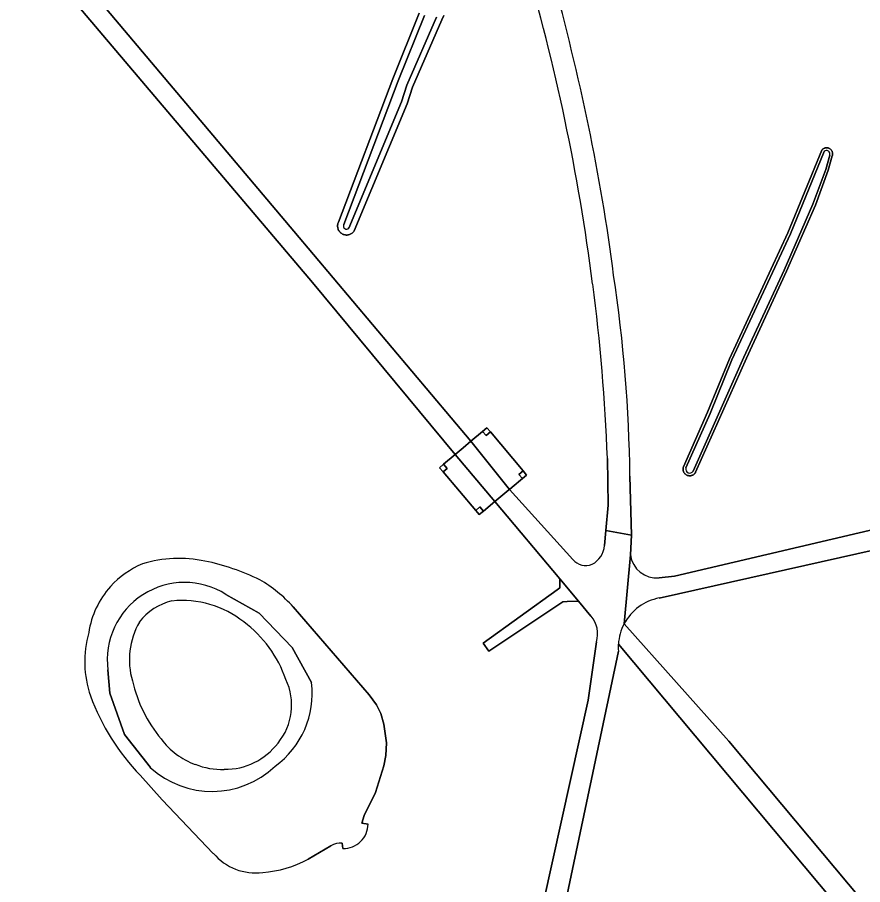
# Model space of a CAD drawing. Extents: x 158132 to 159664, y 385256 to 387218.
# Drawn here: x 158709.7 to 158832.2, y 386048.5 to 386174.2 of the extents above; entities that cross this region are included whole.
import ezdxf

# ---------------------------------------------------------------- set-up
doc = ezdxf.new("R2010")
doc.units = 0
for name, color, linetype in [('IMGEO_Gemengd_bos', 7, 'Continuous'), ('IMGEO_Grasland_overig', 7, 'Continuous'), ('IMGEO_Groenvoorziening', 7, 'Continuous'), ('IMGEO_Hoogspanningsmast', 7, 'Continuous'), ('IMGEO_Meer_plas_ven_vijver', 7, 'Continuous'), ('IMGEO_Oever', 7, 'Continuous'), ('IMGEO_Rijbaan_lokaal_gesloten', 7, 'Continuous'), ('IMGEO_Voetpad_onverhard', 7, 'Continuous'), ('IMGEO_Waterloop', 7, 'Continuous')]:
    doc.layers.add(name, color=color, linetype=linetype)

msp = doc.modelspace()

# ---------------------------------------------------------------- linework, layer by layer
at = {"layer": 'IMGEO_Gemengd_bos'}
for points in [[(158659.7, 386250), (158749.79, 386143.22), (158775.45, 386112.75), (158777.15, 386114.19), (158777.76, 386114.71), (158778.28, 386114.1), (158783.02, 386108.46), (158783.54, 386107.85), (158782.92, 386107.34), (158781.45, 386106.11), (158781.05, 386105.78), (158790.24, 386095.63)], [(158792.86, 386087.4), (158791.05, 386089.57), (158789.41, 386089.51), (158788.77, 386089.49), (158778.05, 386082.31), (158777.26, 386083.5), (158787.94, 386091.22), (158788.33, 386091.51), (158788.35, 386092.79), (158778.94, 386104.02), (158777.28, 386102.64), (158776.67, 386102.13), (158776.15, 386102.74), (158771.42, 386108.31), (158770.9, 386108.92), (158771.51, 386109.44), (158773.19, 386110.85), (158752.52, 386135.75), (158686.32, 386213.88)], [(158771.53, 386174.46), (158771.26, 386173.85), (158766.98, 386164.08), (158766.2, 386161.66), (158758.54, 386143.27), (158758.48, 386143.17), (158758.4, 386143.09), (158758.33, 386143.01), (158758.24, 386142.93), (158758.15, 386142.86), (158758.05, 386142.81), (158757.95, 386142.76), (158757.84, 386142.72), (158757.73, 386142.69), (158757.62, 386142.66), (158757.51, 386142.65), (158757.39, 386142.65), (158757.28, 386142.66), (158757.17, 386142.68), (158757.06, 386142.71), (158756.95, 386142.74), (158756.85, 386142.79), (158756.75, 386142.85), (158756.66, 386142.91), (158756.57, 386142.98), (158756.49, 386143.06), (158756.41, 386143.15), (158756.35, 386143.24), (158756.29, 386143.33), (158756.24, 386143.44), (158756.2, 386143.54), (158756.17, 386143.65), (158756.15, 386143.76), (158756.14, 386143.88), (158756.13, 386143.99), (158756.14, 386144.1), (158756.16, 386144.21), (158756.19, 386144.32), (158756.22, 386144.43), (158756.27, 386144.54), (158764.14, 386165.31), (158767.97, 386174.8)], [(158802.75, 386092.98), (158804.95, 386093.18), (158994.79, 386137.73)], [(158992.55, 386133.23), (158990.7, 386133.19), (158988.86, 386132.94), (158847.34, 386100.03), (158802.76, 386090.03)], [(158797.66, 386086.29), (158812.86, 386069.29), (158886.2, 385981.64), (158898.44, 386000), (158954.3, 386077.08), (158993.31, 386131.95)], [(158794.83, 386097.63), (158795.03, 386099.81), (158795.36, 386103.47), (158795.25, 386110.28)], [(158798.5, 386107.7), (158798.72, 386099.14), (158798.58, 386096.28)], [(158749.69, 386088.76), (158760.71, 386076.01)], [(158779.52, 386016.69), (158792.45, 386075.22), (158793.64, 386083.67)], [(158884.27, 385978.82), (158796.83, 386083.35)], [(158796.83, 386082.35), (158783.14, 386017.29)], [(158760.71, 386076.01), (158761.76, 386074.55), (158762.42, 386073.29), (158762.82, 386071.76), (158763.23, 386069.06), (158763.13, 386067.2), (158762.85, 386065.7), (158761.65, 386061.82), (158760.01, 386058.53), (158759.67, 386057.38), (158760.55, 386057.26)], [(158738.12, 386053.02), (158730.72, 386060.78), (158727.53, 386064.33)], [(158755.17, 386054.13), (158751.87, 386052.17)], [(158756.9, 386053.74), (158756.82, 386054.48)]]:
    msp.add_lwpolyline(points, dxfattribs=at)
msp.add_lwpolyline([(158825.39, 386147), (158821.2, 386137.4), (158815.39, 386124.78), (158808.03, 386108.27), (158807.99, 386108.2), (158807.95, 386108.13), (158807.89, 386108.07), (158807.83, 386108.01), (158807.77, 386107.95), (158807.7, 386107.91), (158807.63, 386107.86), (158807.55, 386107.83), (158807.48, 386107.8), (158807.4, 386107.77), (158807.32, 386107.76), (158807.23, 386107.75), (158807.15, 386107.75), (158807.07, 386107.75), (158806.98, 386107.77), (158806.9, 386107.79), (158806.82, 386107.81), (158806.75, 386107.85), (158806.67, 386107.89), (158806.6, 386107.93), (158806.54, 386107.99), (158806.48, 386108.04), (158806.42, 386108.11), (158806.37, 386108.17), (158806.33, 386108.24), (158806.29, 386108.32), (158806.26, 386108.4), (158806.24, 386108.48), (158806.22, 386108.56), (158806.21, 386108.64), (158806.21, 386108.72), (158806.21, 386108.81), (158806.22, 386108.89), (158806.24, 386108.97), (158806.27, 386109.05), (158809.77, 386116.96), (158812.93, 386124.71), (158821.4, 386142.97), (158826.31, 386154.96), (158826.36, 386155.02), (158826.42, 386155.08), (158826.48, 386155.12), (158826.54, 386155.17), (158826.61, 386155.2), (158826.68, 386155.23), (158826.76, 386155.26), (158826.83, 386155.28), (158826.91, 386155.29), (158826.99, 386155.29), (158827.06, 386155.29), (158827.14, 386155.28), (158827.22, 386155.27), (158827.29, 386155.24), (158827.36, 386155.22), (158827.43, 386155.18), (158827.5, 386155.14), (158827.56, 386155.09), (158827.62, 386155.04), (158827.67, 386154.98), (158827.72, 386154.92), (158827.76, 386154.86), (158827.8, 386154.79), (158827.83, 386154.72), (158827.86, 386154.64), (158827.87, 386154.57), (158827.88, 386154.49), (158827.89, 386154.41), (158827.89, 386154.34), (158827.88, 386154.26), (158827.86, 386154.18), (158827.84, 386154.11), (158827.26, 386152.05)], close=True, dxfattribs=at)
for centre, radius, start, end in [((158495.96, 386097.53), 299.57, 7.2922, 16.5373), ((158433.24, 386082.94), 367.14, 11.8831, 15.3481), ((158516.03, 386101.18), 282.37, 7.2535, 11.7199), ((158587.27, 386105.23), 211.25, 0.6702, 8.6041), ((158520.46, 386099.77), 274.99, 2.1906, 7.4767), ((158791.44, 386097.93), 3.4, 297.9577, 354.8681), ((158802.36, 386096.78), 3.82, 187.5893, 275.8285), ((158732.9, 386082.96), 13.04, 112.7261, 137.9565), ((158733.16, 386077.19), 18.58, 78.3587, 106.5759), ((158730.09, 386062.4), 33.69, 63.9731, 78.3215), ((158792.11, 386097.18), 2.44, 219.5659, 292.2654), ((158734.34, 386074.75), 20.79, 42.3636, 59.5293), ((158732.96, 386083.04), 13.04, 138.3643, 171.2747), ((158804.1, 386082.86), 7.3, 100.5845, 151.9709), ((158789.87, 386084.84), 3.95, 342.8163, 40.535), ((158734.99, 386080.82), 15.5, 164.2839, 198.7261), ((158803.98, 386082.87), 7.17, 176.1663, 184.1771), ((158750.66, 386086.84), 32.27, 199.921, 224.2319), ((158756.99, 386057.3), 3.57, 268.7042, 359.3153), ((158756.53, 386051.7), 2.79, 84.0651, 119.325), ((158744.2, 386058.12), 7.93, 220.019, 277.8405), ((158744.02, 386066.9), 16.69, 274.3344, 298.0678)]:
    msp.add_arc(centre, radius, start, end, dxfattribs=at)
at = {"layer": 'IMGEO_Grasland_overig'}
for points in [[(158778.28, 386114.1), (158777.67, 386113.58), (158777.15, 386114.19), (158775.45, 386112.75), (158781.05, 386105.78), (158781.45, 386106.11), (158782.92, 386107.34), (158782.41, 386107.94), (158783.02, 386108.46)], [(158773.19, 386110.85), (158771.51, 386109.44), (158772.03, 386108.83), (158771.42, 386108.31), (158776.15, 386102.74), (158776.76, 386103.26), (158777.28, 386102.64), (158778.94, 386104.02)]]:
    msp.add_lwpolyline(points, close=True, dxfattribs=at)
at = {"layer": 'IMGEO_Groenvoorziening'}
for points in [[(158739.96, 386090.56), (158744.77, 386087.86), (158749.57, 386082.86), (158752.36, 386077.77)], [(158762.85, 386065.7), (158763.13, 386067.2), (158763.23, 386069.06), (158762.82, 386071.76), (158762.42, 386073.29), (158761.76, 386074.55), (158760.71, 386076.01), (158749.69, 386088.76)], [(158729, 386065.46), (158725.25, 386070.27), (158723.13, 386076.23), (158722.84, 386079.6)], [(158760.55, 386057.26), (158759.67, 386057.38), (158760.01, 386058.53), (158761.65, 386061.82), (158762.85, 386065.7)], [(158727.53, 386064.33), (158730.72, 386060.78), (158738.12, 386053.02)], [(158751.87, 386052.17), (158755.17, 386054.13)], [(158756.82, 386054.48), (158756.9, 386053.74)]]:
    msp.add_lwpolyline(points, dxfattribs=at)
for centre, radius, start, end in [((158732.9, 386082.96), 13.04, 112.7261, 137.9565), ((158733.16, 386077.19), 18.58, 78.3587, 106.5759), ((158730.09, 386062.4), 33.69, 63.9731, 78.3215), ((158734.34, 386074.75), 20.79, 42.3636, 59.5293), ((158732.96, 386083.04), 13.04, 138.3643, 171.2747), ((158733.97, 386081.07), 11.22, 57.7342, 187.5411), ((158734.99, 386080.82), 15.5, 164.2839, 198.7261), ((158739.5, 386076.17), 12.96, 305.767, 7.0755), ((158750.66, 386086.84), 32.27, 199.921, 224.2319), ((158737.93, 386075.26), 13.26, 227.6304, 313.5865), ((158756.99, 386057.3), 3.57, 268.7042, 359.3153), ((158756.53, 386051.7), 2.79, 84.0651, 119.325), ((158744.2, 386058.12), 7.93, 220.019, 277.8405), ((158744.02, 386066.9), 16.69, 274.3344, 298.0678)]:
    msp.add_arc(centre, radius, start, end, dxfattribs=at)
at = {"layer": 'IMGEO_Hoogspanningsmast'}
for points in [[(158777.76, 386114.71), (158777.15, 386114.19), (158777.67, 386113.58), (158778.28, 386114.1)], [(158771.51, 386109.44), (158770.9, 386108.92), (158771.42, 386108.31), (158772.03, 386108.83)], [(158783.02, 386108.46), (158782.41, 386107.94), (158782.92, 386107.34), (158783.54, 386107.85)], [(158776.15, 386102.74), (158776.67, 386102.13), (158777.28, 386102.64), (158776.76, 386103.26)]]:
    msp.add_lwpolyline(points, close=True, dxfattribs=at)
at = {"layer": 'IMGEO_Meer_plas_ven_vijver'}
for centre, radius, start, end in [((158733.97, 386081.55), 8.26, 102.9008, 142.7287), ((158733.69, 386075.57), 14.11, 51.1452, 96.3547), ((158736.82, 386081.11), 10.87, 149.9963, 196.6011), ((158732.15, 386072.59), 17.42, 18.8087, 53.3584), ((158745.98, 386082.5), 20.09, 192.9236, 219.9113), ((158740.87, 386074.5), 8.61, 320.3646, 25.5142), ((158739.02, 386075.78), 10.47, 216.1017, 250.3408), ((158739.83, 386074.82), 9.62, 269.3344, 322.8734), ((158739.35, 386075.64), 10.45, 248.3908, 272.0107)]:
    msp.add_arc(centre, radius, start, end, dxfattribs=at)
at = {"layer": 'IMGEO_Oever'}
for points in [[(158767.97, 386174.8), (158764.14, 386165.31), (158756.27, 386144.54), (158756.22, 386144.43), (158756.19, 386144.32), (158756.16, 386144.21), (158756.14, 386144.1), (158756.13, 386143.99), (158756.14, 386143.88), (158756.15, 386143.76), (158756.17, 386143.65), (158756.2, 386143.54), (158756.24, 386143.44), (158756.29, 386143.33), (158756.35, 386143.24), (158756.41, 386143.15), (158756.49, 386143.06), (158756.57, 386142.98), (158756.66, 386142.91), (158756.75, 386142.85), (158756.85, 386142.79), (158756.95, 386142.74), (158757.06, 386142.71), (158757.17, 386142.68), (158757.28, 386142.66), (158757.39, 386142.65), (158757.51, 386142.65), (158757.62, 386142.66), (158757.73, 386142.69), (158757.84, 386142.72), (158757.95, 386142.76), (158758.05, 386142.81), (158758.15, 386142.86), (158758.24, 386142.93), (158758.33, 386143.01), (158758.4, 386143.09), (158758.48, 386143.17), (158758.54, 386143.27), (158766.2, 386161.66), (158766.98, 386164.08), (158771.26, 386173.85), (158771.53, 386174.46)], [(158770.49, 386174.21), (158766.19, 386164.38), (158765.41, 386161.96), (158757.79, 386143.67)], [(158764.93, 386165), (158768.75, 386174.49)], [(158757.04, 386144.18), (158764.93, 386165)], [(158827.46, 386154.23), (158826.89, 386152.17), (158825.02, 386147.15), (158820.85, 386137.56), (158815.03, 386124.95), (158807.68, 386108.44)], [(158821.76, 386142.81), (158826.65, 386154.75)], [(158806.63, 386108.9), (158810.13, 386116.8), (158813.29, 386124.56), (158821.76, 386142.81)], [(158752.36, 386077.77), (158749.57, 386082.86), (158744.77, 386087.86), (158739.96, 386090.56)], [(158722.84, 386079.6), (158723.13, 386076.23), (158725.25, 386070.27), (158729, 386065.46)]]:
    msp.add_lwpolyline(points, dxfattribs=at)
msp.add_lwpolyline([(158825.39, 386147), (158827.26, 386152.05), (158827.84, 386154.11), (158827.86, 386154.18), (158827.88, 386154.26), (158827.89, 386154.34), (158827.89, 386154.41), (158827.88, 386154.49), (158827.87, 386154.57), (158827.86, 386154.64), (158827.83, 386154.72), (158827.8, 386154.79), (158827.76, 386154.86), (158827.72, 386154.92), (158827.67, 386154.98), (158827.62, 386155.04), (158827.56, 386155.09), (158827.5, 386155.14), (158827.43, 386155.18), (158827.36, 386155.22), (158827.29, 386155.24), (158827.22, 386155.27), (158827.14, 386155.28), (158827.06, 386155.29), (158826.99, 386155.29), (158826.91, 386155.29), (158826.83, 386155.28), (158826.76, 386155.26), (158826.68, 386155.23), (158826.61, 386155.2), (158826.54, 386155.17), (158826.48, 386155.12), (158826.42, 386155.08), (158826.36, 386155.02), (158826.31, 386154.96), (158821.4, 386142.97), (158812.93, 386124.71), (158809.77, 386116.96), (158806.27, 386109.05), (158806.24, 386108.97), (158806.22, 386108.89), (158806.21, 386108.81), (158806.21, 386108.72), (158806.21, 386108.64), (158806.22, 386108.56), (158806.24, 386108.48), (158806.26, 386108.4), (158806.29, 386108.32), (158806.33, 386108.24), (158806.37, 386108.17), (158806.42, 386108.11), (158806.48, 386108.04), (158806.54, 386107.99), (158806.6, 386107.93), (158806.67, 386107.89), (158806.75, 386107.85), (158806.82, 386107.81), (158806.9, 386107.79), (158806.98, 386107.77), (158807.07, 386107.75), (158807.15, 386107.75), (158807.23, 386107.75), (158807.32, 386107.76), (158807.4, 386107.77), (158807.48, 386107.8), (158807.55, 386107.83), (158807.63, 386107.86), (158807.7, 386107.91), (158807.77, 386107.95), (158807.83, 386108.01), (158807.89, 386108.07), (158807.95, 386108.13), (158807.99, 386108.2), (158808.03, 386108.27), (158815.39, 386124.78), (158821.2, 386137.4)], close=True, dxfattribs=at)
for centre, radius, start, end in [((158827, 386154.41), 0.495, 338.881, 135.606), ((158757.43, 386143.95), 0.452, 149.1807, 322.031), ((158807.17, 386108.71), 0.574, 160.6598, 331.8119), ((158733.97, 386081.07), 11.22, 57.7342, 187.5411), ((158733.97, 386081.55), 8.26, 102.9008, 142.7287), ((158733.69, 386075.57), 14.11, 51.1452, 96.3547), ((158736.82, 386081.11), 10.87, 149.9963, 196.6011), ((158732.15, 386072.59), 17.42, 18.8087, 53.3584), ((158745.98, 386082.5), 20.09, 192.9236, 219.9113), ((158739.5, 386076.17), 12.96, 305.767, 7.0755), ((158740.87, 386074.5), 8.61, 320.3646, 25.5142), ((158739.02, 386075.78), 10.47, 216.1017, 250.3408), ((158739.83, 386074.82), 9.62, 269.3344, 322.8734), ((158737.93, 386075.26), 13.26, 227.6304, 313.5865), ((158739.35, 386075.64), 10.45, 248.3908, 272.0107)]:
    msp.add_arc(centre, radius, start, end, dxfattribs=at)
at = {"layer": 'IMGEO_Rijbaan_lokaal_gesloten'}
for points in [[(158659.7, 386250), (158633.09, 386281.54), (158628.36, 386287.14), (158627.5, 386286.41), (158626.11, 386285.23), (158628.57, 386282.32), (158630.88, 386279.57), (158655.83, 386250), (158660.58, 386244.38), (158686.32, 386213.88), (158752.52, 386135.75), (158773.19, 386110.85), (158774.33, 386111.81), (158775.45, 386112.75), (158749.79, 386143.22)], [(158775.45, 386112.75), (158774.33, 386111.81), (158773.19, 386110.85), (158778.94, 386104.02), (158780.08, 386104.97), (158780.98, 386105.72), (158781.05, 386105.78)]]:
    msp.add_lwpolyline(points, close=True, dxfattribs=at)
for points in [[(158994.79, 386137.73), (158804.95, 386093.18), (158802.75, 386092.98)], [(158795.25, 386110.28), (158795.36, 386103.47), (158795.03, 386099.81), (158798.72, 386099.14), (158798.5, 386107.7)], [(158790.24, 386095.63), (158781.05, 386105.78), (158780.98, 386105.72), (158780.08, 386104.97), (158778.94, 386104.02), (158788.35, 386092.79), (158791.05, 386089.57), (158792.86, 386087.4)], [(158802.76, 386090.03), (158847.34, 386100.03)], [(158798.58, 386096.28), (158798.72, 386099.14), (158795.03, 386099.81), (158794.83, 386097.63)], [(158797.66, 386086.29), (158798.58, 386096.28)], [(158798.58, 386096.28), (158797.66, 386086.29)], [(158793.64, 386083.67), (158792.45, 386075.22), (158779.52, 386016.69), (158782.97, 386016.18), (158783.14, 386017.29), (158796.83, 386082.35)]]:
    msp.add_lwpolyline(points, dxfattribs=at)
for centre, radius, start, end in [((158495.96, 386097.53), 299.57, 7.2922, 16.5373), ((158433.24, 386082.94), 367.14, 11.8831, 15.3481), ((158516.03, 386101.18), 282.37, 7.2535, 11.7199), ((158587.27, 386105.23), 211.25, 0.6702, 8.6041), ((158520.46, 386099.77), 274.99, 2.1906, 7.4767), ((158791.44, 386097.93), 3.4, 297.9577, 354.8681), ((158802.36, 386096.78), 3.82, 187.5893, 275.8285), ((158792.11, 386097.18), 2.44, 219.5659, 292.2654), ((158804.1, 386082.86), 7.3, 100.5845, 151.9709), ((158789.87, 386084.84), 3.95, 342.8163, 40.535), ((158804.09, 386082.88), 7.27, 152.0335, 176.2818), ((158803.98, 386082.87), 7.17, 176.1663, 184.1771)]:
    msp.add_arc(centre, radius, start, end, dxfattribs=at)
at = {"layer": 'IMGEO_Voetpad_onverhard'}
msp.add_lwpolyline([(158791.05, 386089.57), (158788.35, 386092.79), (158788.33, 386091.51), (158787.94, 386091.22), (158777.26, 386083.5), (158778.05, 386082.31), (158788.77, 386089.49), (158789.41, 386089.51)], close=True, dxfattribs=at)
msp.add_lwpolyline([(158796.83, 386083.35), (158884.27, 385978.82), (158885.16, 385980.07), (158885.23, 385980.18), (158886.2, 385981.64), (158812.86, 386069.29), (158797.66, 386086.29)], dxfattribs=at)
msp.add_arc((158804.09, 386082.88), 7.27, 152.0335, 176.2818, dxfattribs=at)
at = {"layer": 'IMGEO_Waterloop'}
for points in [[(158768.75, 386174.49), (158764.93, 386165), (158757.04, 386144.18)], [(158757.79, 386143.67), (158765.41, 386161.96), (158766.19, 386164.38), (158770.49, 386174.21)], [(158826.65, 386154.75), (158821.76, 386142.81), (158813.29, 386124.56), (158810.13, 386116.8), (158806.63, 386108.9)], [(158807.68, 386108.44), (158815.03, 386124.95), (158820.85, 386137.56), (158825.02, 386147.15), (158826.89, 386152.17), (158827.46, 386154.23)]]:
    msp.add_lwpolyline(points, dxfattribs=at)
for centre, radius, start, end in [((158827, 386154.41), 0.495, 338.881, 135.606), ((158757.43, 386143.95), 0.452, 149.1807, 322.031), ((158807.17, 386108.71), 0.574, 160.6598, 331.8119)]:
    msp.add_arc(centre, radius, start, end, dxfattribs=at)

doc.saveas('drawing.dxf')
